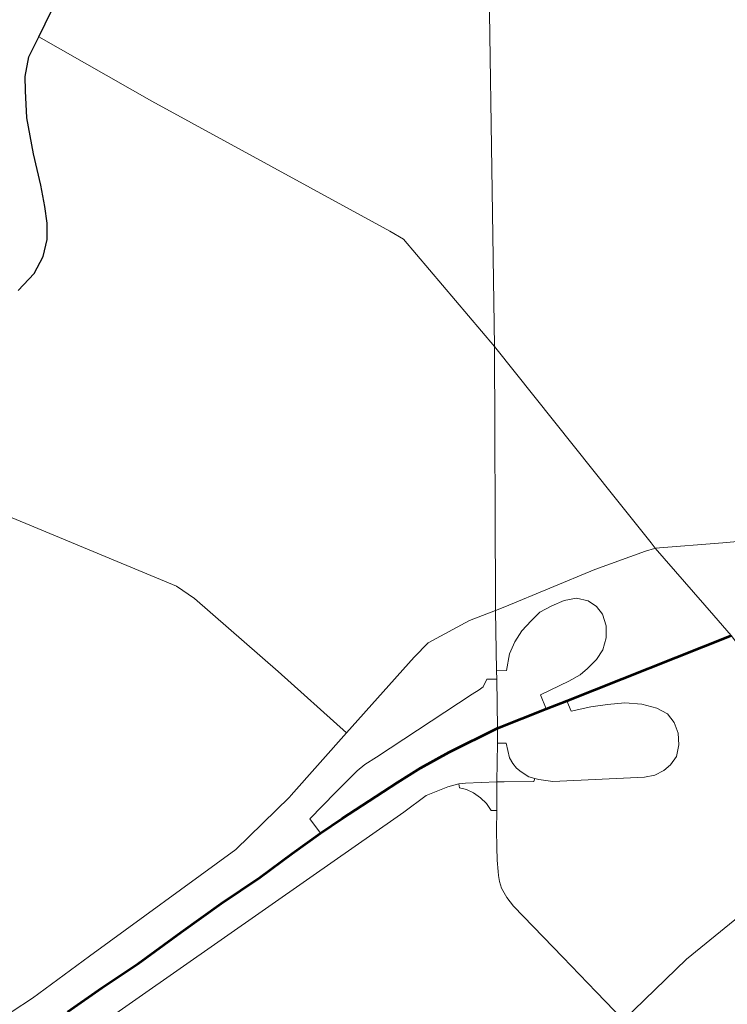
# Model space of a CAD drawing. Header units: feet. Extents: x 92 to 141.3, y -5 to 23.6.
# Tile 630 of 651: x 130.837 to 131.483, y 17.653 to 18.552. Entities that reach past the tile are written whole.
import ezdxf

# ---------------------------------------------------------------- set-up
doc = ezdxf.new("R2010")
doc.units = ezdxf.units.FT
doc.header["$MEASUREMENT"] = 0
for name, color, linetype, lineweight in [('CUY - Design$0$GM_X_City_Street', 7, 'Continuous', 0), ('CUY - Design$0$GM_X_Interchange_Ramps', 1, 'Continuous', 13), ('CUY - Design$0$GM_X_Interstate_Route', 1, 'Continuous', 53), ('CUY - Design$0$GM_X_State_Route', 1, 'Continuous', 30)]:
    doc.layers.add(name, color=color, linetype=linetype, lineweight=lineweight)

msp = doc.modelspace()

# ---------------------------------------------------------------- linework, layer by layer
at = {"layer": 'CUY - Design$0$GM_X_City_Street', "flags": 128}
for points in [[(131.27138, 18.0207), (131.27039, 18.25329), (131.26327, 18.72015)], [(131.37925, 18.11664), (131.27039, 18.25329), (131.18727, 18.35112), (131.17492, 18.35854), (130.95768, 18.47714), (130.85477, 18.53572)], [(131.82002, 18.22168), (131.71513, 18.14788), (131.68507, 18.1268), (131.64776, 18.10279), (131.62385, 18.09023), (131.5975, 18.0847), (131.54124, 18.07967), (131.4786, 18.07408), (131.41706, 18.06918), (131.41617, 18.06893)], [(130.74886, 18.13082), (130.7494, 18.13084), (130.76037, 18.12287), (130.8231, 18.09995), (130.98032, 18.03431), (130.99671, 18.02311), (131.07314, 17.95663), (131.13547, 17.90054)], [(131.41327, 18.07394), (131.37925, 18.11664)], [(131.47029, 18.00778), (131.41706, 18.06918), (131.41327, 18.07394)], [(131.41617, 18.06893), (131.40797, 18.06655), (131.36179, 18.04956), (131.2798, 18.01562)], [(131.27243, 17.85589), (131.27296, 17.89111), (131.27317, 17.90471), (131.27243, 17.94964), (131.27231, 17.95712), (131.27141, 18.01214), (131.27138, 18.0207)], [(131.2798, 18.01562), (131.27141, 18.01214), (131.24741, 18.00314), (131.20988, 17.98277), (131.19705, 17.96959), (131.13547, 17.90054)], [(131.51133, 17.95674), (131.48622, 17.98939), (131.47029, 18.00778)], [(131.38788, 17.63823), (131.44536, 17.69407), (131.63827, 17.85104), (131.77546, 17.96063)], [(131.13547, 17.90054), (131.08492, 17.84376)], [(131.18161, 17.8239), (131.18779, 17.82821), (131.20805, 17.84326), (131.22776, 17.85136), (131.23773, 17.8539), (131.24405, 17.85471), (131.27243, 17.85589)], [(131.27261, 17.79629), (131.2723, 17.81149), (131.27235, 17.82957), (131.27243, 17.85589)], [(131.08492, 17.84376), (131.08335, 17.842), (131.03445, 17.79404), (130.901, 17.69669), (130.8489, 17.65842), (130.793, 17.62198), (130.73468, 17.58797), (130.66176, 17.5564), (130.53781, 17.5054), (130.40655, 17.44954), (130.34337, 17.42284), (130.29963, 17.40825), (130.2826, 17.4034), (130.23949, 17.40342)], [(130.43916, 17.40402), (130.69281, 17.50691), (130.75696, 17.5341), (130.79844, 17.55277), (130.86229, 17.60073), (131.10185, 17.76829), (131.18161, 17.8239)], [(131.27368, 17.77414), (131.27286, 17.78441), (131.27261, 17.79629)], [(131.36318, 17.66409), (131.33283, 17.69586), (131.28757, 17.74226), (131.28157, 17.75039), (131.27682, 17.75894), (131.27499, 17.76482), (131.27399, 17.77026), (131.27368, 17.77414)], [(131.7695, 17.3242), (131.45753, 17.55655), (131.44261, 17.56923), (131.42624, 17.58669), (131.38788, 17.63823), (131.36318, 17.66409)]]:
    msp.add_lwpolyline(points, dxfattribs=at)
at = {"layer": 'CUY - Design$0$GM_X_Interchange_Ramps', "flags": 128}
for points in [[(131.27231, 17.95712), (131.28117, 17.95734), (131.28408, 17.97259), (131.28901, 17.98351), (131.29537, 17.99377), (131.30376, 18.00284), (131.31184, 18.0106), (131.32256, 18.01661), (131.3338, 18.02124), (131.34512, 18.02354), (131.35594, 18.02093), (131.36337, 18.01586), (131.36876, 18.00884), (131.37231, 17.99838), (131.37216, 17.9873), (131.36921, 17.97635), (131.36349, 17.9675), (131.35519, 17.95926), (131.34865, 17.95364), (131.33828, 17.94777), (131.31232, 17.93523), (131.3176, 17.92238)], [(131.27243, 17.94964), (131.26331, 17.94942), (131.25996, 17.94264), (131.25635, 17.93971), (131.24998, 17.93573), (131.16261, 17.87841), (131.15215, 17.87171), (131.14493, 17.86584), (131.12544, 17.84611), (131.10193, 17.822), (131.11158, 17.80886)], [(131.33644, 17.92986), (131.3404, 17.92023), (131.35819, 17.92419), (131.37348, 17.92641), (131.38938, 17.92807), (131.4048, 17.9268), (131.41834, 17.92325), (131.42822, 17.91792), (131.43434, 17.90999), (131.43798, 17.90035), (131.43851, 17.88953), (131.43625, 17.87884), (131.43083, 17.87129), (131.42485, 17.86628), (131.41663, 17.862), (131.40716, 17.86), (131.32367, 17.85608), (131.31078, 17.85791), (131.30702, 17.85891), (131.3016, 17.86035), (131.29478, 17.86487), (131.29034, 17.86831), (131.28714, 17.87262), (131.28403, 17.87774), (131.28095, 17.89114), (131.27296, 17.89111)], [(131.30702, 17.85891), (131.3063, 17.85622), (131.27917, 17.85595), (131.27243, 17.85589)], [(131.23773, 17.8539), (131.23841, 17.85032), (131.24477, 17.84896), (131.25114, 17.84577), (131.25773, 17.84122), (131.26296, 17.836), (131.26727, 17.82963), (131.27235, 17.82957)]]:
    msp.add_lwpolyline(points, dxfattribs=at)
at = {"layer": 'CUY - Design$0$GM_X_Interstate_Route', "flags": 128}
msp.add_lwpolyline([(130.88096, 17.64604), (130.91211, 17.66773), (130.94491, 17.68984), (130.98467, 17.71861), (131.02114, 17.74487), (131.05641, 17.76865), (131.08591, 17.79032), (131.11158, 17.80886), (131.13141, 17.82243), (131.1556, 17.83829), (131.18185, 17.8554), (131.20317, 17.86876), (131.22903, 17.88298), (131.27317, 17.90471), (131.3176, 17.92238), (131.33644, 17.92986), (131.48622, 17.98939)], dxfattribs=at)
at = {"layer": 'CUY - Design$0$GM_X_State_Route', "flags": 128}
msp.add_lwpolyline([(130.83591, 18.3044), (130.85054, 18.31999), (130.85854, 18.33537), (130.86234, 18.35096), (130.86234, 18.36591), (130.86002, 18.38088), (130.85644, 18.40047), (130.84996, 18.429), (130.84371, 18.46193), (130.84251, 18.48668), (130.84228, 18.49966), (130.84564, 18.51769), (130.85477, 18.53572), (130.94194, 18.71528)], dxfattribs=at)

doc.saveas('drawing.dxf')
